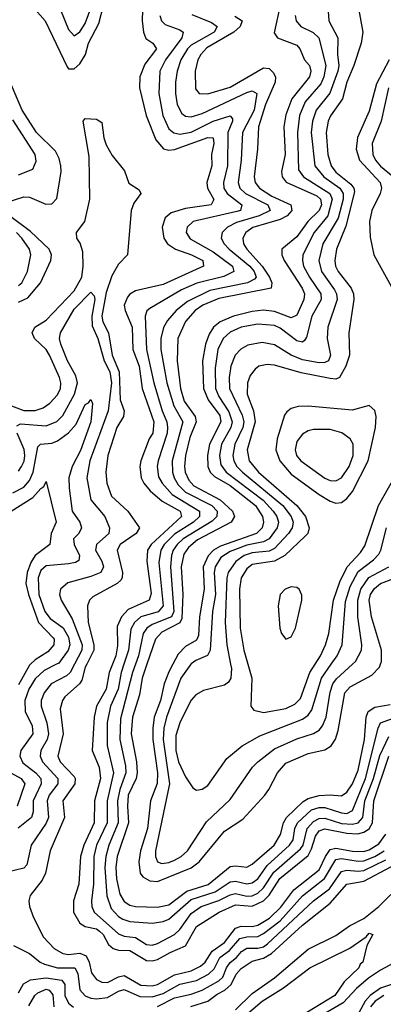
# Model space of a CAD drawing. Header units: inches. Extents: x 884549 to 1028252, y 526810 to 653624.
# Tile 762 of 1056: x 1007835 to 1009140, y 588779 to 592315. Entities that reach past the tile are written whole.
import ezdxf

# ---------------------------------------------------------------- set-up
doc = ezdxf.new("R2010")
doc.units = ezdxf.units.IN
doc.header["$MEASUREMENT"] = 0
doc.layers.add('B0508', color=7, linetype='Continuous')
doc.layers.add('B0509', color=7, linetype='Continuous')

msp = doc.modelspace()

# ---------------------------------------------------------------- linework, layer by layer
at = {"layer": 'B0508', "color": 5}
for points, elevation in [([(1008031.9, 590000), (1008016.3, 589970), (1008002.2, 589957.8), (1007947.7, 589930), (1007922.8, 589897.3), (1007911.8, 589870), (1007911.3, 589850), (1007931.6, 589790), (1007937.9, 589750), (1007932.7, 589730), (1007911.1, 589690), (1007908.3, 589670), (1007916.5, 589650), (1007971.7, 589590), (1007972, 589570), (1007940.3, 589530), (1007933.2, 589510), (1007938.2, 589450), (1007930, 589429.4), (1007875.6, 589350), (1007860.1, 589279.9), (1007850, 589267.3), (1007790, 589253.5)], 2060), ([(1007966.8, 590000), (1007922.1, 589977.9), (1007890, 589947.4), (1007866.9, 589910), (1007852.9, 589870), (1007854.1, 589830), (1007879.4, 589779.4), (1007881.3, 589750), (1007838.2, 589690), (1007835.4, 589670), (1007845.7, 589645.7), (1007892.5, 589610), (1007910.7, 589590), (1007911.2, 589570), (1007882.5, 589510), (1007882.7, 589470), (1007877, 589450), (1007829.2, 589410.8)], 2040), ([(1007873.4, 590000), (1007870, 589996.6), (1007830, 589925.6)], 2020), ([(1008075.3, 590000), (1008070.3, 589990), (1008057.5, 589942.5), (1008049.7, 589930), (1007996.7, 589883.3), (1007987.8, 589870), (1007979.9, 589840.1), (1007990.3, 589750), (1007971.6, 589670), (1007979.6, 589650), (1008030, 589597.1), (1008033.8, 589590), (1008032.5, 589570), (1007989.5, 589510), (1007995.4, 589450), (1007944.3, 589330), (1007927, 589250), (1007914.8, 589225.2), (1007872, 589170), (1007867.6, 589150), (1007870.1, 589130), (1007884.5, 589090), (1007919.5, 589019.5), (1007958.9, 588978.9), (1007990, 588961.1), (1008010, 588958.1), (1008050, 588962), (1008072.9, 588952.9), (1008083.5, 588930), (1008091.9, 588891.9), (1008110, 588867.7), (1008130, 588858.5), (1008150, 588857.4), (1008190, 588878), (1008210, 588881.7), (1008270, 588848), (1008310, 588845.4), (1008330, 588849.6), (1008390, 588884.8), (1008450, 588899.5), (1008484.5, 588915.5), (1008500.1, 588930), (1008525.4, 588970), (1008570, 589000.7), (1008610, 589052.5), (1008630, 589059.3), (1008670, 589057.8), (1008690, 589062.6), (1008731.7, 589088.3), (1008772.7, 589127.3), (1008819.6, 589190), (1008910, 589261.5), (1008932.6, 589310), (1008950, 589335), (1008970, 589339.7), (1009030, 589328.2), (1009070, 589328), (1009090, 589333.9), (1009124.7, 589355.3), (1009150, 589390)], 2080), ([(1008167.9, 590000), (1008155.8, 589970), (1008144.8, 589910), (1008110.8, 589850), (1008101.8, 589810), (1008095.4, 589690), (1008120.3, 589630), (1008125.1, 589590), (1008102.7, 589510), (1008102.3, 589430), (1008065, 589350), (1008053.5, 589310), (1008046.6, 589210), (1008027.4, 589150), (1008028.4, 589110), (1008050.6, 589070), (1008070, 589058), (1008110, 589049.8), (1008121.8, 589041.8), (1008133.8, 589030), (1008154.1, 588994.1), (1008170, 588978.8), (1008190, 588972.7), (1008230, 588971.6), (1008290, 588935.7), (1008310, 588934.7), (1008330, 588939.8), (1008374.8, 588965.2), (1008430, 588988.8), (1008470, 589058.3), (1008551.3, 589110), (1008610, 589136.2), (1008670, 589131.1), (1008710, 589150), (1008730, 589170.8), (1008769.1, 589230.9), (1008870, 589312.9), (1008883.1, 589336.9), (1008896.9, 589383.1), (1008910, 589401.3), (1008930.8, 589409.2), (1009010, 589393), (1009048.4, 589391.6), (1009070, 589396.7), (1009090, 589409.2), (1009101.5, 589430), (1009106.2, 589510), (1009160.6, 589670)], 2120), ([(1008208.9, 590000), (1008198.9, 589970), (1008188.2, 589910), (1008160.4, 589850), (1008148.6, 589791.4), (1008148.7, 589708.7), (1008171.2, 589610), (1008148.3, 589510), (1008148.5, 589430), (1008110.9, 589350), (1008100.3, 589310), (1008099.1, 589210), (1008092.5, 589150), (1008093.9, 589130), (1008102.3, 589110), (1008190, 589031.9), (1008210, 589023.7), (1008250, 589018.2), (1008290, 588993.8), (1008310, 588990.8), (1008330, 588996.6), (1008390.4, 589030), (1008410, 589047.2), (1008450, 589105.2), (1008486.4, 589130), (1008550, 589151.5), (1008590, 589172), (1008610, 589176.4), (1008650, 589167.2), (1008670, 589168.1), (1008690, 589178.2), (1008710, 589197.2), (1008747, 589253), (1008843.2, 589336.8), (1008852.4, 589350), (1008866.4, 589410), (1008890, 589435.8), (1008910, 589445.5), (1008930, 589446.8), (1008990, 589428.6), (1009030, 589425.4), (1009050.3, 589430), (1009067.5, 589450), (1009073.9, 589510), (1009105, 589590), (1009127.8, 589672.2), (1009159.7, 589740.3)], 2140), ([(1008249.9, 590000), (1008239.2, 589970), (1008196.6, 589803.4), (1008194.4, 589730), (1008214.6, 589634.6), (1008215.5, 589610), (1008194.3, 589550), (1008186, 589510), (1008188.8, 589430), (1008154.7, 589350), (1008144.2, 589310), (1008140.9, 589270), (1008147.8, 589167.8), (1008163.1, 589123.1), (1008190, 589094.1), (1008204.8, 589084.8), (1008230, 589075.8), (1008310, 589070.7), (1008350, 589076.1), (1008370, 589084), (1008450, 589155.6), (1008536.7, 589183.3), (1008590, 589218.9), (1008610, 589221.3), (1008650, 589210.9), (1008670, 589214.6), (1008690, 589229.8), (1008723.2, 589276.8), (1008803.5, 589350), (1008817.1, 589370), (1008823.3, 589410), (1008831.7, 589430), (1008883, 589477), (1008910, 589485.6), (1008930, 589485.1), (1008990, 589466.2), (1009010, 589464), (1009030, 589474.6), (1009075.9, 589590), (1009121.4, 589770), (1009129.9, 589790), (1009190, 589811.4)], 2160), ([(1008291.7, 590000), (1008274.8, 589950), (1008264.8, 589890), (1008239.9, 589810), (1008234.9, 589750), (1008253.7, 589650), (1008256.1, 589610), (1008252.3, 589590), (1008224.6, 589530), (1008221.7, 589490), (1008225.7, 589430), (1008184.2, 589310), (1008179.8, 589270), (1008182.2, 589230), (1008194.3, 589174.3), (1008210, 589147.5), (1008230, 589134.8), (1008250, 589130.6), (1008330, 589127.1), (1008370, 589135.8), (1008435.1, 589184.9), (1008511.2, 589208.8), (1008590, 589273.2), (1008610, 589276.5), (1008650, 589271.7), (1008670, 589281.9), (1008748.3, 589350), (1008771.5, 589388.5), (1008782, 589430), (1008792.4, 589450), (1008853.2, 589506.8), (1008870, 589518.2), (1008910, 589528.8), (1008950, 589531.2), (1008990, 589527.2), (1009010, 589541), (1009030, 589570.6), (1009050, 589620.2), (1009072.9, 589730), (1009078.7, 589810), (1009085.9, 589830), (1009110, 589846.1), (1009164.8, 589855.2)], 2180), ([(1008384.3, 590000), (1008370, 589973.2), (1008353, 589930), (1008340.7, 589870), (1008317.8, 589810), (1008312.3, 589770), (1008312.9, 589730), (1008330, 589610), (1008328.2, 589571.8), (1008304.2, 589510), (1008294.1, 589410), (1008268.7, 589330), (1008262.1, 589290), (1008267.7, 589250), (1008276.5, 589236.5), (1008302, 589222), (1008330, 589219.9), (1008450, 589269.1), (1008478.9, 589290), (1008570, 589400.6), (1008636.2, 589443.8), (1008714.9, 589530), (1008729.9, 589550.1), (1008759.9, 589610), (1008790, 589645.3), (1008870, 589679.7), (1008930, 589693), (1008952.9, 589707.1), (1008968.9, 589731.1), (1008978.4, 589761.6), (1009002.8, 589897.2), (1009021.6, 589918.4), (1009099.8, 589960.2), (1009126.9, 589990), (1009130.4, 590000)], 2220), ([(1008449.1, 590000), (1008413.4, 589950), (1008361.4, 589810), (1008351.8, 589770), (1008349.9, 589729.9), (1008372.5, 589570), (1008322.9, 589330), (1008322, 589310), (1008329.6, 589290), (1008344.6, 589284.6), (1008370, 589287.9), (1008390, 589296.7), (1008414.6, 589310), (1008437.2, 589330), (1008505.8, 589434.2), (1008590, 589514.1), (1008670.4, 589630), (1008689.3, 589650), (1008750, 589696.1), (1008830, 589731.7), (1008890, 589751.1), (1008910, 589763.4), (1008921.6, 589778.4), (1008934.8, 589810), (1008950, 589899.6), (1008959.7, 589930), (1008972.5, 589947.5), (1009029.9, 590000)], 2240), ([(1008592, 590000), (1008595, 589985), (1008592.6, 589950), (1008584.2, 589935.8), (1008570, 589924.6), (1008494.1, 589906), (1008467.1, 589890), (1008450, 589871.5), (1008430, 589831.6), (1008409.8, 589790.2), (1008395.3, 589744.7), (1008395, 589690), (1008405, 589650), (1008430, 589595.8), (1008456.1, 589556.1), (1008470, 589547.5), (1008490, 589550.9), (1008510, 589564.2), (1008578.7, 589661.3), (1008633, 589707), (1008697.6, 589742.4), (1008850, 589803.1), (1008870, 589817.5), (1008883.6, 589836.4), (1008918.1, 589950), (1008953.7, 590000)], 2260), ([(1008654, 590000), (1008668.4, 589950), (1008664.2, 589850), (1008675.5, 589835.5), (1008710, 589826.6), (1008790, 589841.1), (1008823.3, 589856.7), (1008842.5, 589877.5), (1008877, 589970), (1008895.7, 590000)], 2280), ([(1007803.1, 589610), (1007839.9, 589590), (1007853.5, 589570), (1007825.8, 589490)], 2020), ([(1007812.9, 588990), (1007870, 588961.2), (1007908.2, 588930), (1007923.5, 588923.5), (1007970, 588910), (1008032.2, 588910), (1008043.2, 588890), (1008050.3, 588830.3), (1008069.8, 588809.8), (1008090, 588801.3), (1008110, 588798.5), (1008150, 588803.8), (1008190, 588826.5), (1008210, 588832.2), (1008266.6, 588806.6), (1008310, 588805.8), (1008350, 588818.1), (1008410, 588850.7), (1008470, 588864.3), (1008512.9, 588887.1), (1008533.2, 588906.8), (1008553.5, 588946.5), (1008587.8, 588972.2), (1008624.9, 589015.1), (1008650, 589021.1), (1008690, 589022.4), (1008710, 589032.7), (1008770, 589078.6), (1008850, 589168.1), (1008929.6, 589230.4), (1008970, 589298.8), (1008990, 589302.4), (1009050, 589292.3), (1009070, 589293.9), (1009110, 589309.2), (1009143.1, 589330)], 2060), ([(1008330, 588770.4), (1008390, 588801.6), (1008450, 588815), (1008490, 588829.4), (1008550, 588863.5), (1008563.8, 588876.2), (1008577.1, 588910), (1008590, 588929.1), (1008613.3, 588946.7), (1008631.6, 588968.4), (1008650, 588979.9), (1008690, 588979.9), (1008710, 588985.3), (1008724.4, 588995.6), (1008890, 589150.1), (1008946.7, 589193.3), (1008990, 589256.3), (1009010, 589260.8), (1009050, 589256.6), (1009070, 589259.4), (1009150, 589298.1)], 2040), ([(1008449.6, 588770.4), (1008510, 588789.8), (1008544.2, 588815.8), (1008571.7, 588830), (1008594.6, 588850), (1008612.4, 588887.6), (1008630, 588906.9), (1008670, 588934), (1008710, 588944.8), (1008738.7, 588961.3), (1008850, 589062.5), (1008950, 589142.6), (1009010, 589209.8), (1009070, 589221.3), (1009170, 589273.7)], 2020), ([(1008610, 588759.1), (1008670, 588817.3), (1008750, 588873.4), (1008870, 588976.4), (1008970, 589026.4), (1009019.3, 589060.7), (1009070, 589086.4), (1009124.3, 589130), (1009166.9, 589173.1)], 1980), ([(1008599.8, 588700.2), (1008705.2, 588790), (1008782.3, 588837.7), (1008876.8, 588910), (1009019.9, 588980.1), (1009079.1, 589020.9), (1009090, 589034.7), (1009103, 589030), (1009081.6, 588990), (1009067.3, 588930), (1009056.9, 588923.1), (1009052.4, 588910), (1009000.3, 588859.7), (1008966.5, 588810), (1008818.9, 588721.1)], 1960), ([(1009190, 588933.8), (1009130, 588901.9), (1009087.7, 588872.3), (1009044.2, 588835.8), (1008996.3, 588783.7), (1008844.7, 588695.3)], 1980), ([(1007830, 588819.7), (1007848.1, 588851.9), (1007873.4, 588866.6), (1007930, 588873.3), (1007985.7, 588865.7), (1007996.5, 588850), (1007996.7, 588810), (1008010, 588782.5), (1008028, 588768)], 2040), ([(1007866.9, 588773.1), (1007889.2, 588810.8), (1007899.9, 588820.1), (1007930, 588833.2), (1007940.9, 588830), (1007953.1, 588813.1), (1007957.1, 588770)], 2020), ([(1009170, 588849.5), (1009130, 588836.8), (1009093.6, 588810), (1009074.7, 588790), (1009052.1, 588747.9)], 2020), ([(1009142, 588810), (1009111.3, 588790), (1009094.6, 588770)], 2040)]:
    msp.add_lwpolyline(points, dxfattribs=dict(at, elevation=elevation))
at = {"layer": 'B0509', "color": 5}
for points, elevation in [([(1008934.7, 592450), (1008945.4, 592310), (1008976.7, 592250), (1008975.7, 592190), (1008980.8, 592150), (1008977.3, 592130), (1008948.7, 592051.3), (1008899.9, 591990), (1008886.7, 591950), (1008881.7, 591910), (1008894.9, 591790), (1008926.9, 591750), (1008984.8, 591710), (1008996.2, 591690), (1008996.2, 591670), (1008978.6, 591601.4), (1008923.1, 591510), (1008908.7, 591450), (1008918.4, 591410), (1008964.6, 591344.6), (1008972.4, 591330), (1008975, 591310), (1008941.4, 591210), (1008938.6, 591170), (1008951.1, 591110), (1008943.5, 591090), (1008930, 591083), (1008910, 591082), (1008850, 591093.2), (1008809.8, 591109.8), (1008750, 591147), (1008704.9, 591155.1), (1008654.4, 591145.6), (1008628.3, 591131.7), (1008608.3, 591110), (1008592.7, 591070), (1008586.3, 591030), (1008587.7, 590990), (1008633.9, 590893.9), (1008639.2, 590870), (1008635.8, 590850), (1008606.7, 590790), (1008600.2, 590750), (1008603.3, 590730), (1008614.7, 590710), (1008634.8, 590690), (1008779.8, 590570), (1008809.6, 590530), (1008816.6, 590510), (1008813.6, 590490), (1008800.5, 590470), (1008750, 590415.4), (1008730, 590405.7), (1008670, 590399.8), (1008640.7, 590390), (1008611.2, 590368.8), (1008583.4, 590330), (1008579, 590310), (1008572.8, 590150), (1008578.2, 590070), (1008592, 590000)], 2260), ([(1007890, 592351.4), (1007926.5, 592310), (1008005.1, 592145.1), (1008010, 592138.2), (1008030, 592138.6), (1008050, 592155.8), (1008070.6, 592189.4), (1008081.6, 592230), (1008118.6, 592301.4), (1008136.8, 592370)], 2120), ([(1007981.4, 592350), (1008010, 592279.7), (1008030, 592257.1), (1008050, 592270.8), (1008070, 592301.2), (1008101.7, 592390)], 2140), ([(1008277.1, 592390), (1008275, 592310), (1008279.2, 592270), (1008287.5, 592247.5), (1008312.3, 592230), (1008325.9, 592210), (1008284.5, 592155.5), (1008266.2, 592110), (1008264.9, 592070), (1008288.5, 591970), (1008323.2, 591883.2), (1008350.7, 591850.7), (1008370, 591846.3), (1008390, 591848.8), (1008510, 591891.9), (1008530, 591890), (1008531.9, 591870), (1008523.8, 591830), (1008525.2, 591790), (1008506.8, 591730), (1008508.8, 591710), (1008531.3, 591668.7), (1008522.2, 591650), (1008430, 591636.2), (1008378.3, 591621.6), (1008357.1, 591602.9), (1008346.6, 591570), (1008352, 591530), (1008365.8, 591510), (1008394.6, 591490), (1008451.7, 591470), (1008492.4, 591450), (1008494.3, 591430), (1008350, 591364), (1008250, 591341.5), (1008230.5, 591329.5), (1008221.7, 591318.3), (1008210.1, 591290), (1008212.9, 591270), (1008238.2, 591210), (1008241.4, 591130), (1008263.1, 591070), (1008274, 590990), (1008316.2, 590870), (1008312.5, 590830), (1008299, 590810), (1008269.7, 590730), (1008266.3, 590710), (1008271.3, 590670), (1008280.6, 590650), (1008302.9, 590622.9), (1008346.1, 590586.1), (1008410.4, 590550), (1008415.2, 590530), (1008307.2, 590430), (1008294.1, 590410), (1008290.7, 590370), (1008306.3, 590253.7), (1008299.9, 590230), (1008223.8, 590196.2), (1008200.2, 590170), (1008184.9, 590135.1), (1008185.6, 590065.6), (1008179.9, 590030), (1008167.9, 590000)], 2120), ([(1008774.4, 592390), (1008747.9, 592267.9), (1008760.2, 592250), (1008830, 592222.6), (1008841, 592210), (1008857.7, 592170), (1008874.8, 592150), (1008879.8, 592130), (1008875.8, 592110), (1008811.9, 592030), (1008790, 591973.5), (1008783.7, 591930), (1008788.1, 591830), (1008774.8, 591770), (1008777, 591750), (1008791.2, 591731.2), (1008901.7, 591681.7), (1008914.4, 591670), (1008918.1, 591650), (1008909.8, 591630), (1008869.3, 591590), (1008830, 591534.7), (1008776, 591490), (1008775.7, 591470), (1008784.3, 591450), (1008848.7, 591350), (1008857.3, 591330), (1008855.6, 591310), (1008830, 591254.1), (1008810, 591243.7), (1008750, 591267.1), (1008710, 591271.9), (1008670, 591267), (1008602.1, 591250), (1008554.4, 591230), (1008530.7, 591210), (1008514.6, 591185.4), (1008501.3, 591150), (1008491.6, 591090), (1008494.5, 590990), (1008511.4, 590950), (1008553.2, 590893.2), (1008557.4, 590870), (1008516.6, 590790), (1008509.6, 590750), (1008510.3, 590710), (1008518.6, 590690), (1008534.3, 590674.3), (1008590, 590641.9), (1008681.7, 590570), (1008707, 590530), (1008710.6, 590510), (1008705.6, 590490), (1008685.3, 590470), (1008555.4, 590424.6), (1008531.2, 590410), (1008510.9, 590389.1), (1008493.9, 590350), (1008497.2, 590270), (1008480.9, 590170), (1008476.9, 590103.1), (1008470, 590086.7), (1008430, 590063.5), (1008403.7, 590036.3), (1008384.3, 590000)], 2220), ([(1009045.9, 592390), (1009066.6, 592270), (1009060.9, 592230), (1009034.9, 592150), (1009009.6, 592090), (1008994.4, 592030), (1008950.5, 591969.5), (1008942.1, 591950), (1008935.4, 591910), (1008941.5, 591830), (1008953.1, 591790), (1008970, 591766.6), (1009023.5, 591723.5), (1009034.4, 591710), (1009036.9, 591696.9), (1009006.4, 591573.6), (1008972.2, 591490), (1008966.1, 591450), (1008969.1, 591430), (1008978.6, 591410), (1009025, 591350), (1009032.9, 591330), (1009034.4, 591310), (1009016.1, 591190), (1009018.9, 591110), (1009006.4, 591070), (1008983.1, 591030), (1008970, 591024.1), (1008950, 591026.5), (1008846, 591046), (1008750, 591073.7), (1008723.3, 591076.7), (1008694, 591070), (1008680.1, 591059.9), (1008662.8, 591037.2), (1008652.4, 591010), (1008652, 590970), (1008674, 590910), (1008680.4, 590870), (1008651.3, 590770), (1008658.7, 590730), (1008691.9, 590690), (1008830.3, 590570), (1008861, 590530), (1008874.5, 590490), (1008869, 590470), (1008860.3, 590459.7), (1008786.7, 590390), (1008750, 590370.2), (1008670, 590358), (1008650, 590342.9), (1008629.8, 590310), (1008624, 590270), (1008625.9, 590130), (1008639.6, 590050), (1008654, 590000)], 2280), ([(1008337.3, 592330), (1008343.9, 592310), (1008357.4, 592297.4), (1008410, 592278.3), (1008421.6, 592270), (1008416.6, 592250), (1008358, 592170), (1008338.1, 592130), (1008333.8, 592050), (1008348.2, 591970), (1008370, 591922.9), (1008388.4, 591908.4), (1008410, 591903.8), (1008450, 591911), (1008530, 591950.5), (1008590, 591969.2), (1008598.6, 591958.6), (1008598.9, 591950), (1008582.3, 591910), (1008581.4, 591790), (1008566.1, 591730), (1008567.2, 591710), (1008580.2, 591690), (1008631.9, 591650), (1008627.2, 591630), (1008614.6, 591625.4), (1008457.1, 591590), (1008436.2, 591570), (1008432.7, 591550), (1008447.4, 591527.4), (1008530, 591480.6), (1008599.4, 591430), (1008603.6, 591410), (1008567.6, 591392.4), (1008471.2, 591368.7), (1008415.9, 591344.1), (1008302.2, 591277.8), (1008290.9, 591269.1), (1008285.4, 591250), (1008289.6, 591130), (1008315.9, 591010), (1008346.2, 590910), (1008363.5, 590870), (1008365.7, 590850), (1008363.7, 590830), (1008331.9, 590730), (1008328.8, 590710), (1008333.6, 590673.6), (1008346.3, 590650), (1008381.8, 590610), (1008479.9, 590550), (1008480.2, 590530), (1008459.2, 590510), (1008390, 590467.2), (1008353.3, 590430), (1008341.1, 590410), (1008334.2, 590365.8), (1008349.8, 590210), (1008331.3, 590188.7), (1008270, 590170), (1008247.3, 590150), (1008234, 590126), (1008225.6, 590050), (1008208.9, 590000)], 2140), ([(1008453.1, 592333.1), (1008524, 592304), (1008544, 592290), (1008533.6, 592270), (1008450, 592222.7), (1008437.1, 592210), (1008412.7, 592170), (1008399.6, 592130), (1008394.3, 592090), (1008394.3, 592050), (1008400.7, 592010), (1008417.3, 591977.3), (1008430, 591967.9), (1008450, 591965.2), (1008490, 591977.5), (1008650, 592053), (1008670, 592058.6), (1008686.6, 592050), (1008676.1, 591990), (1008635.2, 591910), (1008630.3, 591810), (1008619, 591730), (1008625.7, 591710), (1008645.4, 591690), (1008726.2, 591650), (1008733.7, 591630), (1008694.4, 591610), (1008613.8, 591586.2), (1008581.4, 591570), (1008562.2, 591550), (1008558.7, 591530), (1008568.9, 591510), (1008586.9, 591490), (1008660.8, 591430), (1008677.2, 591410), (1008683.8, 591390), (1008677.6, 591382.4), (1008652.8, 591370), (1008517.4, 591342.6), (1008437.5, 591302.5), (1008396.3, 591270), (1008365.6, 591234.4), (1008351.3, 591208.7), (1008341.6, 591170), (1008342, 591130), (1008363.1, 591010), (1008387.9, 590927.9), (1008420.5, 590870), (1008382, 590730), (1008383.4, 590690), (1008389.8, 590670), (1008404.3, 590644.3), (1008430, 590617.6), (1008524.8, 590570), (1008543.9, 590550), (1008543, 590530), (1008525.8, 590514.2), (1008421.6, 590450), (1008399.8, 590430), (1008386.2, 590410), (1008379.2, 590390), (1008375.8, 590350), (1008388.2, 590190), (1008379.5, 590170), (1008310, 590143.3), (1008291.1, 590130), (1008278.4, 590110), (1008260.7, 590030), (1008249.9, 590000)], 2160), ([(1008607.6, 592327.6), (1008633.6, 592310), (1008626.7, 592290), (1008603.9, 592270), (1008507, 592213), (1008484.8, 592190), (1008474.4, 592170), (1008465.3, 592130), (1008466.5, 592066.5), (1008479.5, 592050), (1008510, 592048.6), (1008590, 592071.9), (1008710, 592141.4), (1008730, 592139.9), (1008744.8, 592124.8), (1008752.8, 592110), (1008752.6, 592090), (1008717.2, 592010), (1008692, 591930), (1008688.3, 591850), (1008676.3, 591750), (1008680.4, 591730), (1008695.6, 591710), (1008740.7, 591680.7), (1008808.5, 591650), (1008811.9, 591630), (1008795.1, 591610), (1008770, 591596.7), (1008671.4, 591568.6), (1008646.3, 591550), (1008636, 591530), (1008637.8, 591510), (1008649.8, 591490), (1008705.1, 591430), (1008731.8, 591390), (1008740, 591370), (1008737.3, 591350), (1008550, 591313.1), (1008492.1, 591290), (1008464.9, 591270), (1008429.5, 591230.5), (1008402.9, 591170), (1008400.3, 591090), (1008412, 590990), (1008425.2, 590945.2), (1008465, 590890), (1008468.9, 590870), (1008445.8, 590814.2), (1008429.9, 590750.1), (1008426.1, 590710), (1008429.4, 590690), (1008441.6, 590661.6), (1008460.4, 590640.4), (1008554.9, 590590), (1008598.5, 590550), (1008606.2, 590530), (1008593.5, 590510), (1008473.4, 590446.6), (1008440.8, 590419.2), (1008424.3, 590395.7), (1008414.9, 590350), (1008420.6, 590250), (1008416.3, 590163.7), (1008410, 590148.5), (1008344.9, 590115.1), (1008322.1, 590090), (1008291.7, 590000)], 2180), ([(1008824.3, 592330), (1008827.9, 592310), (1008844.8, 592290), (1008888.8, 592268.7), (1008908.7, 592250), (1008933.6, 592150), (1008927.2, 592110), (1008916.1, 592083.9), (1008860.3, 592019.7), (1008839.8, 591970), (1008831.8, 591910), (1008835.6, 591775.6), (1008853.9, 591750), (1008948.8, 591690), (1008956.4, 591670), (1008941.5, 591610), (1008891.9, 591550), (1008851.7, 591470), (1008849.7, 591450), (1008853.9, 591430), (1008874.8, 591390), (1008915.7, 591330), (1008916.8, 591310), (1008883.4, 591250), (1008864.9, 591175.1), (1008857.6, 591162.4), (1008850, 591156.7), (1008830, 591160.9), (1008770, 591207.3), (1008750, 591216.6), (1008690, 591221.7), (1008630, 591210.7), (1008590, 591192.9), (1008565.3, 591170), (1008546.1, 591130), (1008536.9, 591063.1), (1008538, 590990), (1008550, 590960.9), (1008586, 590906), (1008597.8, 590870), (1008592.9, 590850), (1008559.2, 590790), (1008552.1, 590750), (1008556.6, 590716.6), (1008576.5, 590690), (1008709, 590589), (1008745.4, 590550), (1008758.5, 590530), (1008764, 590510), (1008759.8, 590490), (1008730, 590450), (1008710, 590439.4), (1008650, 590427.5), (1008590, 590405.1), (1008556.7, 590383.2), (1008536.6, 590350), (1008533.5, 590330), (1008537.3, 590250), (1008527.1, 590190), (1008518.6, 590050), (1008509.1, 590030.9), (1008466.9, 590013.1), (1008450, 590001.2), (1008449.1, 590000)], 2240), ([(1009161.2, 592170), (1009115.5, 592084.5), (1009090, 591986.3), (1009048.2, 591891.8), (1009043.5, 591850), (1009055.5, 591810), (1009128.6, 591730), (1009133.9, 591710), (1009128.8, 591690), (1009099.5, 591630), (1009090.8, 591590), (1009093.6, 591533.6), (1009106.2, 591470), (1009170, 591355.5)], 2320), ([(1007790, 591659.8), (1007850, 591678.3), (1007870, 591677.3), (1007928.2, 591651.8), (1007950, 591653), (1007967.5, 591672.5), (1007983.3, 591770), (1007982.8, 591790), (1007976.4, 591816.4), (1007962.8, 591842.8), (1007894.5, 591910), (1007843.8, 591990), (1007783.5, 592130)], 2120), ([(1009158.8, 592070), (1009132.2, 591950), (1009100.1, 591870), (1009102.6, 591830), (1009111.9, 591810), (1009130, 591788.6), (1009177.3, 591750)], 2340), ([(1007770, 590940.7), (1007850, 590911.6), (1007890, 590911.7), (1007919.1, 590920.9), (1007942.8, 590937.2), (1007970, 590967.9), (1007980.6, 590990), (1007982.8, 591010), (1007978.1, 591030), (1007941.8, 591110), (1007929.9, 591130), (1007887.8, 591170), (1007878.9, 591190), (1007888.8, 591210), (1007930, 591235.1), (1008030, 591341.3), (1008057.4, 591390), (1008062.4, 591430), (1008061.3, 591481.3), (1008051.7, 591511.8), (1008039.5, 591530), (1008038.4, 591550), (1008068.9, 591590), (1008085.9, 591670), (1008083.6, 591823.6), (1008062, 591950), (1008070, 591960.4), (1008110, 591958), (1008130, 591944.9), (1008136.8, 591890), (1008144.9, 591864.9), (1008167.1, 591827.1), (1008211.5, 591771.5), (1008227.1, 591727.1), (1008263.8, 591703.8), (1008269.4, 591690), (1008244.4, 591655.6), (1008234.8, 591630), (1008221.9, 591470), (1008190, 591436.2), (1008165, 591395), (1008144.7, 591335.3), (1008129.9, 591250), (1008133.2, 591230), (1008153, 591190), (1008167, 591110), (1008192.2, 591050), (1008196, 590950), (1008209.2, 590910), (1008207.2, 590890), (1008183.5, 590850), (1008150.9, 590750), (1008144.1, 590690), (1008148, 590650), (1008163.9, 590603.9), (1008222.6, 590550), (1008265.2, 590490), (1008252.5, 590470), (1008195.7, 590430), (1008184.9, 590410), (1008203.9, 590330), (1008202.8, 590310), (1008197.7, 590302.3), (1008184.6, 590290), (1008097.4, 590242.6), (1008085.1, 590230), (1008078.1, 590210), (1008080.8, 590150), (1008100.5, 590070), (1008100.5, 590050), (1008075.3, 590000)], 2080), ([(1007830, 591757.8), (1007881.6, 591778.4), (1007893.8, 591806.2), (1007890.6, 591830), (1007810, 591955.2)], 2140), ([(1007830, 591300.1), (1007863.7, 591316.3), (1007909.2, 591370), (1007946.4, 591450), (1007949.1, 591470), (1007939.9, 591490), (1007874, 591554), (1007798.4, 591610)], 2120), ([(1007830, 591360.1), (1007842, 591370), (1007863.2, 591410), (1007875, 591470), (1007869.3, 591490), (1007842.8, 591530), (1007822.8, 591550)], 2140), ([(1007824.1, 590855.9), (1007837.2, 590862.8), (1007930, 590856.6), (1007968.5, 590871.5), (1007990, 590893.3), (1008031.7, 590970), (1008042.6, 591010), (1008035.9, 591035.9), (1008006.3, 591090), (1007982.7, 591150), (1007977.5, 591170), (1007981.2, 591190), (1008030, 591275.2), (1008090, 591336.2), (1008102.4, 591322.4), (1008105, 591310), (1008094, 591250), (1008095.4, 591215.4), (1008115.6, 591170), (1008137.8, 591090), (1008158.3, 591050), (1008164.1, 591010), (1008152.2, 590910), (1008085.9, 590730), (1008076.3, 590670), (1008090.5, 590590), (1008140.8, 590530), (1008156.9, 590490), (1008155.1, 590470), (1008110.1, 590429.9), (1008106.4, 590410), (1008130.1, 590370), (1008135, 590350), (1008125.8, 590330), (1008090, 590314.7), (1008008, 590292), (1007981.3, 590270), (1007977.6, 590250), (1007983.8, 590230), (1008023.5, 590163.5), (1008059.5, 590070), (1008058, 590050), (1008031.9, 590000)], 2060), ([(1007810, 590615.2), (1007850, 590635.5), (1007870, 590659.9), (1007882.9, 590690), (1007899.8, 590780.2), (1007909.3, 590790.7), (1007950, 590794.3), (1007970, 590802.4), (1008009.4, 590830.6), (1008037.4, 590862.6), (1008070, 590932.4), (1008081.8, 590938.2), (1008090, 590951.1), (1008096.4, 590936.4), (1008090.3, 590870), (1008052.9, 590767.1), (1008023, 590710), (1008011.2, 590670), (1008011.8, 590631.8), (1008022.8, 590550), (1008051, 590510), (1008056.9, 590490), (1008047.1, 590470), (1008028.4, 590450), (1008030.7, 590430), (1008049.2, 590390), (1008047, 590373), (1008034.6, 590365.4), (1008010, 590360.4), (1007930, 590353.1), (1007910, 590336.4), (1007900.5, 590310), (1007903.9, 590250), (1007925.4, 590190), (1007944.6, 590164.6), (1007990.3, 590130.3), (1008010, 590096.9), (1008015.1, 590070), (1008008.6, 590050), (1007975.6, 590004.4), (1007966.8, 590000)], 2040), ([(1007830, 590693.3), (1007841.4, 590710), (1007850.3, 590729.7), (1007852.9, 590750), (1007850.6, 590770.6), (1007826.1, 590830)], 2060), ([(1008895.7, 590000), (1008914.5, 590030), (1008933.2, 590070), (1008944.4, 590110), (1008961.7, 590230), (1008983.8, 590296.2), (1009010.9, 590350), (1009058.7, 590401.3), (1009074.5, 590425.5), (1009123.4, 590570), (1009179.3, 590670)], 2280), ([(1007804.4, 590550), (1007881.5, 590598.5), (1007910, 590631.6), (1007921.5, 590638.5), (1007930, 590656), (1007965.7, 590510), (1007948.2, 590470), (1007942.7, 590430), (1007890, 590390.6), (1007874.5, 590365.5), (1007860.9, 590330), (1007856.5, 590290), (1007866.2, 590250), (1007901.9, 590150), (1007955.1, 590095.1), (1007958.6, 590090), (1007957.7, 590070), (1007936, 590044), (1007890, 590016.3), (1007873.4, 590000)], 2020), ([(1008953.7, 590000), (1008975, 590030), (1008992.7, 590070), (1009005, 590225), (1009021.1, 590278.9), (1009050, 590333.5), (1009105.3, 590374.7), (1009124.1, 590395.9), (1009131.8, 590410), (1009152.2, 590490)], 2260), ([(1009029.9, 590000), (1009040.9, 590010), (1009062.1, 590050), (1009063.8, 590070), (1009048.4, 590170), (1009048.5, 590230), (1009059.8, 590270), (1009088.5, 590311.5), (1009160.4, 590350)], 2240), ([(1009130.4, 590000), (1009134, 590010), (1009134.5, 590050), (1009098.6, 590170), (1009089.5, 590230), (1009094, 590250), (1009108.3, 590271.7), (1009129.9, 590290), (1009210, 590320.3)], 2220)]:
    msp.add_lwpolyline(points, dxfattribs=dict(at, elevation=elevation))
for points, elevation in [([(1009090, 590928.8), (1009028.1, 590911.9), (1008870, 590927.1), (1008834.9, 590925.1), (1008810, 590918.4), (1008793.6, 590906.4), (1008786, 590894), (1008759.5, 590810), (1008753.9, 590770), (1008768.6, 590730), (1008810, 590682.1), (1008910, 590609.2), (1008950, 590585.9), (1008970, 590578.9), (1008990, 590580.8), (1009010, 590595.1), (1009030, 590620.9), (1009085.6, 590730), (1009112.8, 590850), (1009114.2, 590890), (1009110, 590911.6)], 2320), ([(1008890, 590843.4), (1008870, 590838.5), (1008850, 590826.1), (1008830, 590799.8), (1008823.9, 590770), (1008829.2, 590750), (1008844.2, 590730), (1008930, 590667.9), (1008950, 590660.3), (1008970, 590659.1), (1008990, 590669.6), (1009018, 590710), (1009032.3, 590750), (1009031.7, 590790), (1009021.9, 590810), (1008991.6, 590831.6), (1008950, 590842.9)], 2340), ([(1008810, 590277.5), (1008787.9, 590270), (1008770.2, 590250), (1008763.3, 590210), (1008768.8, 590130), (1008775.3, 590110), (1008790, 590090.3), (1008810, 590099), (1008825.3, 590130), (1008847.7, 590230), (1008848.2, 590248.2), (1008838.5, 590270), (1008830, 590275.7)], 2320)]:
    msp.add_lwpolyline(points, close=True, dxfattribs=dict(at, elevation=elevation))

doc.saveas('drawing.dxf')
